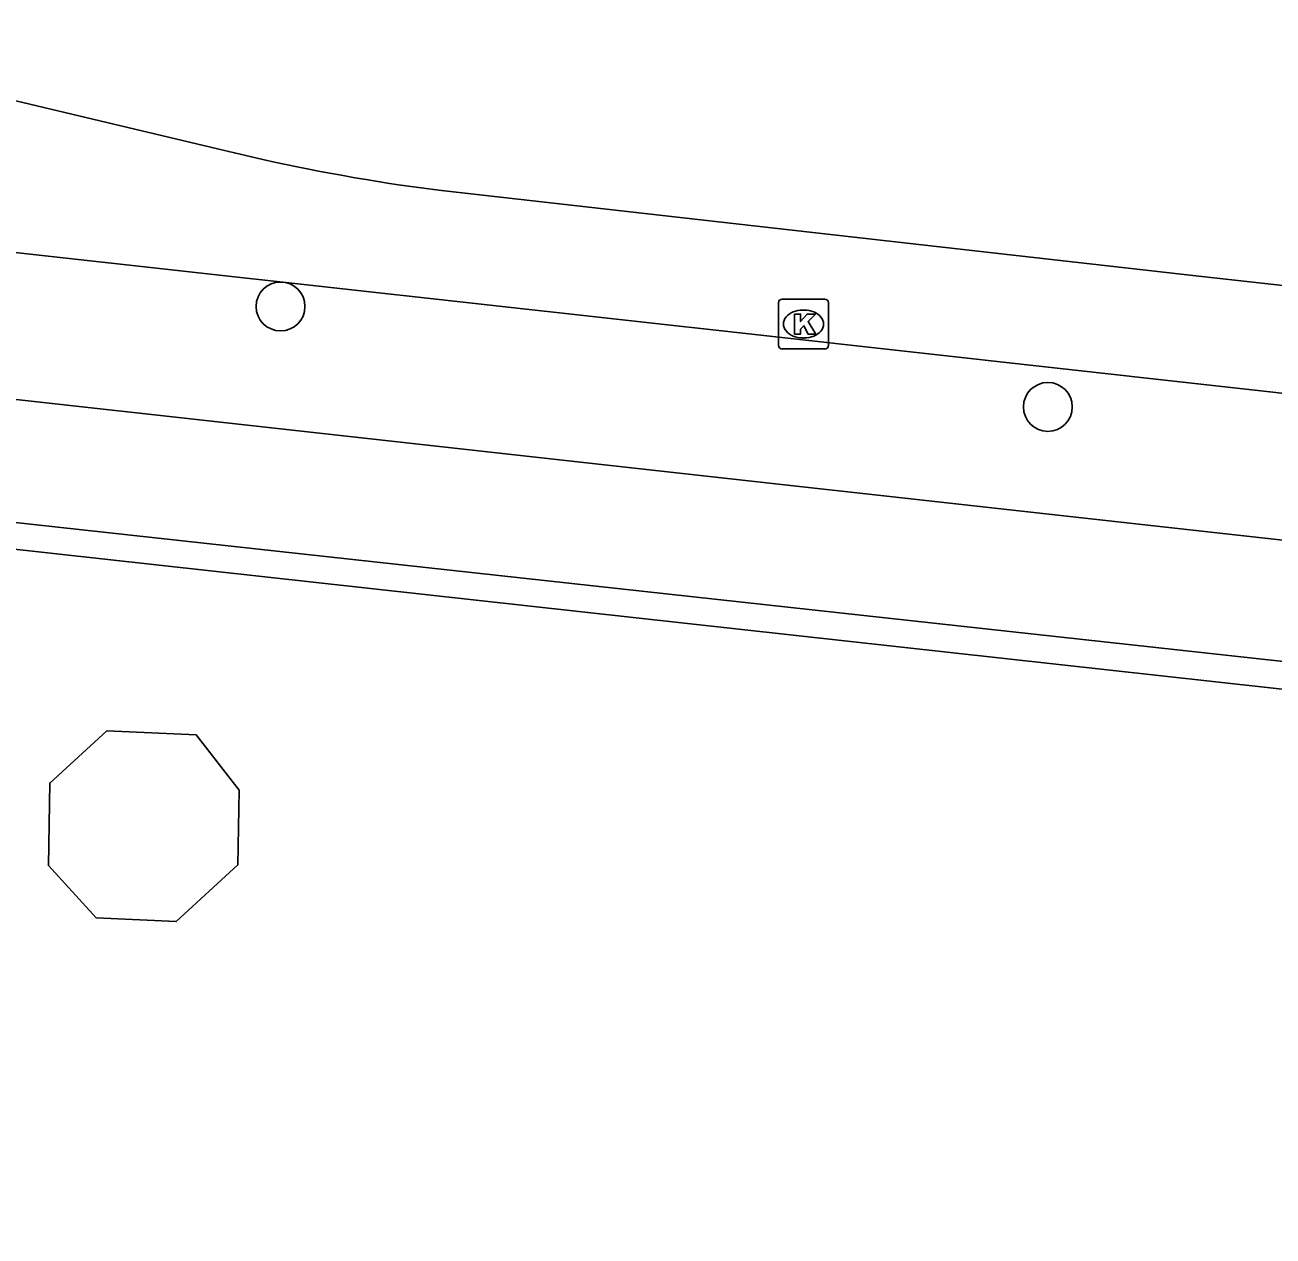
# Model space of a CAD drawing. Extents: x 162082 to 163393, y 388091 to 388632.
# Drawn here: x 162585.54 to 162610.54, y 388565.85 to 388590.11 of the extents above; entities that cross this region are included whole.
import ezdxf

# ---------------------------------------------------------------- set-up
doc = ezdxf.new("R2010")
doc.units = 0
for name, color, linetype in [('IMGEO_Boom', 7, 'Continuous'), ('IMGEO_Fietspad_gesloten', 7, 'Continuous'), ('IMGEO_Kolk', 7, 'Continuous'), ('IMGEO_Muur', 7, 'Continuous'), ('IMGEO_Pand', 7, 'Continuous'), ('IMGEO_Rijbaan_lokaal_open', 7, 'Continuous'), ('IMGEO_Voetpad_open', 7, 'Continuous')]:
    doc.layers.add(name, color=color, linetype=linetype)

msp = doc.modelspace()

# ---------------------------------------------------------------- linework, layer by layer
at = {"layer": 'IMGEO_Boom'}
for centre in [(162590.66, 388584.468), (162606.027, 388582.457)]:
    msp.add_circle(centre, 0.489, dxfattribs=at)
at = {"layer": 'IMGEO_Fietspad_gesloten'}
msp.add_lwpolyline([(162642.099, 388579.246), (162626.892, 388580.933), (162600.281, 388583.897), (162582.931, 388585.815), (162544.501, 388590.106)], dxfattribs=at)
at = {"layer": 'IMGEO_Kolk'}
for p, q in [((162600.632, 388583.691), (162600.632, 388584.543)), ((162600.707, 388584.617), (162601.559, 388584.617)), ((162601.633, 388584.543), (162601.633, 388583.691)), ((162601.12, 388584.397), (162601.145, 388584.397)), ((162601.143, 388583.837), (162601.118, 388583.837)), ((162601.559, 388583.617), (162600.707, 388583.617))]:
    msp.add_line(p, q, dxfattribs=at)
for points in [[(162600.632, 388583.691), (162600.632, 388584.543)], [(162600.707, 388584.617), (162601.559, 388584.617)], [(162601.633, 388584.543), (162601.633, 388583.691)], [(162600.953, 388584.317), (162601.076, 388584.317), (162601.076, 388584.166), (162601.206, 388584.317), (162601.37, 388584.317), (162601.224, 388584.166), (162601.377, 388583.917), (162601.225, 388583.917), (162601.14, 388584.081), (162601.076, 388584.014), (162601.076, 388583.917), (162600.953, 388583.917), (162600.953, 388584.317)], [(162601.559, 388583.617), (162600.707, 388583.617)]]:
    msp.add_lwpolyline(points, dxfattribs=at)
for centre, start, end in [((162600.709, 388584.541), 91.552, 178.448), ((162600.709, 388584.541), 91.552, 178.448), ((162601.557, 388584.541), 1.552, 88.448), ((162601.557, 388584.541), 1.552, 88.448), ((162600.709, 388583.693), 181.552, 268.448), ((162600.709, 388583.693), 181.552, 268.448), ((162601.557, 388583.693), 271.552, 358.448), ((162601.557, 388583.693), 271.552, 358.448)]:
    msp.add_arc(centre, 0.0765, start, end, dxfattribs=at)
for centre, major_axis, ratio, start_param, end_param in [((162601.119, 388584.117), (-0.387, 0.002), 0.722429, 4.712389, 7.853982), ((162601.144, 388584.117), (-0.39, 0.002), 0.717154, 1.570796, 4.712389)]:
    msp.add_ellipse(centre, major_axis=major_axis, ratio=ratio, start_param=start_param, end_param=end_param, dxfattribs=at)
at = {"layer": 'IMGEO_Muur'}
for points in [[(162543.692, 388580.085), (162543.877, 388580.581), (162547.593, 388584.055), (162548.059, 388584.23), (162669.776, 388570.888), (162670.18, 388570.661), (162673.663, 388566.757)], [(162673.645, 388565.853), (162669.736, 388570.29), (162547.954, 388583.733), (162544.279, 388580.146), (162544.733, 388569.046), (162544.143, 388569.023)]]:
    msp.add_lwpolyline(points, dxfattribs=at)
at = {"layer": 'IMGEO_Pand'}
msp.add_lwpolyline([(162589.83, 388574.779), (162589.805, 388573.286), (162588.569, 388572.155), (162586.965, 388572.224), (162586.012, 388573.271), (162586.039, 388574.924), (162587.178, 388575.967), (162588.973, 388575.89), (162589.83, 388574.779)], dxfattribs=at)
at = {"layer": 'IMGEO_Rijbaan_lokaal_open'}
for points in [[(162583.973, 388588.915), (162589.396, 388587.627)], [(162593.07, 388586.899), (162593.884, 388586.788), (162609.11, 388585.066), (162642.353, 388581.376)]]:
    msp.add_lwpolyline(points, dxfattribs=at)
msp.add_arc((162598.687, 388624.88), 38.394, 255.9963, 261.5879, dxfattribs=at)
at = {"layer": 'IMGEO_Voetpad_open'}
msp.add_lwpolyline([(162543.513, 388587.071), (162545.123, 388586.893), (162580.248, 388583.173), (162637.605, 388576.802), (162673.783, 388572.792)], dxfattribs=at)

doc.saveas('drawing.dxf')
